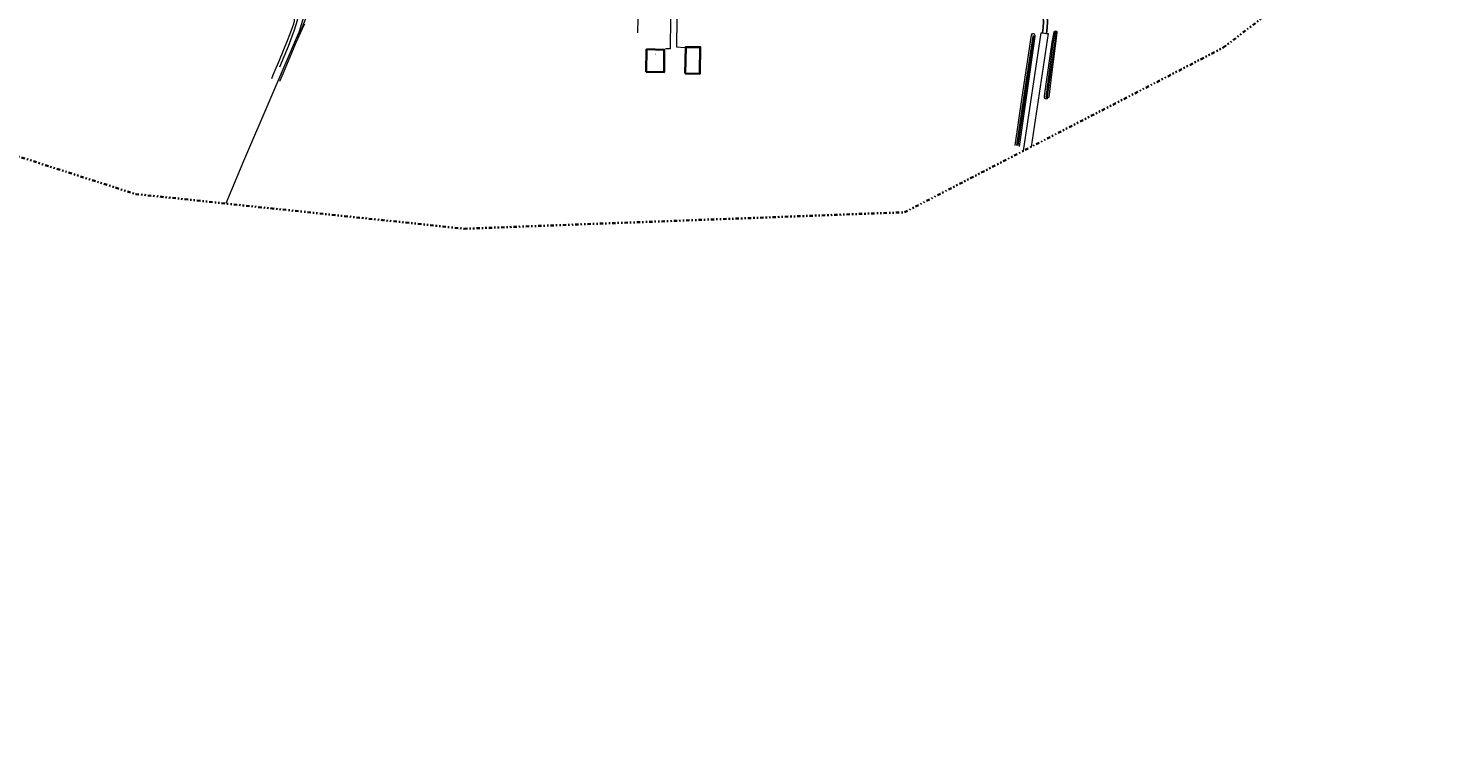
# Model space of a CAD drawing. Header units: metres. Extents: x 169249 to 194689, y 406250 to 412203.
# Tile 276 of 442: x 186982 to 188006, y 409665 to 410196. Entities that reach past the tile are written whole.
import ezdxf
from ezdxf.enums import TextEntityAlignment as Align

# ---------------------------------------------------------------- set-up
doc = ezdxf.new("R2010")
doc.units = ezdxf.units.M
doc.linetypes.add('BGT_NLCS_N264$0$AL-TEKENBLADGRENS', pattern=[11.5, 2.5, -1.5, 1, -1.5, 1, -1.5, 2.5])
for name, color, linetype, lineweight in [('BGT_NLCS_N264$0$B-WE-FV-GELEIDING_WILDRASTER-G', 252, 'CONTINUOUS', 18), ('BGT_NLCS_N264$0$B-WE-GW-WATERGANG_INSTEEK-G', 252, 'CONTINUOUS', 18), ('BGT_NLCS_N264$0$B-WE-GW-WATERGANG_SLOOT_BODEM-G', 252, 'CONTINUOUS', 18), ('BGT_NLCS_N264$0$B-WE-OG-TOPOGRAFIE_BEBOUWING-G', 252, 'CONTINUOUS', 35), ('BGT_NLCS_N264$0$B-WE-OG-TOPOGRAFIE_CULTUURSCHEIDING-G', 252, 'CONTINUOUS', 18), ('BGT_NLCS_N264$0$B-WE-OG-TOPOGRAFIE_WEG_VERHARD-G', 252, 'CONTINUOUS', 18), ('BGT_NLCS_N264$0$X-XX-AL-TEKENBLADGRENS-G', 252, 'BGT_NLCS_N264$0$AL-TEKENBLADGRENS', 35), ('X-XX-AL-REFERENTIE-G', 7, 'CONTINUOUS', 18)]:
    doc.layers.add(name, color=color, linetype=linetype, lineweight=lineweight)
doc.layers.add('BGT_NLCS_N264$0$B-WE-VW-MARKERING-G', color=252, linetype='CONTINUOUS')
doc.layers.add('BGT_NLCS_N264$0$Label_Nummeraanduidingreeks', color=252, linetype='CONTINUOUS')
doc.styles.add('BGT_NLCS_N264$0$STANDARD', font='txt')

# ---------------------------------------------------------------- blocks, each defined once
blk = doc.blocks.new('BGT_NLCS_N264')
at = {"layer": 'BGT_NLCS_N264$0$B-WE-FV-GELEIDING_WILDRASTER-G'}
blk.add_line((187182, 410195.1, 10.6), (187184.1, 410199, 10.6), dxfattribs=at)
for points in [[(187160, 410159.2, 10.5), (187160.9, 410161.8, 10.5), (187165.5, 410172.5, 10.7), (187171.4, 410186.8, 10.6), (187173.1, 410191.1, 10.6), (187175.9, 410199, 10.6), (187176.4, 410201.1, 10.6), (187176.4, 410203.1, 10.5), (187175.6, 410204.9, 10.6), (187174.3, 410206.4, 10.5), (187158.5, 410209.1, 10.4), (187145.5, 410211.3, 10.4), (187138.7, 410212.6, 10.4)], [(187178.2, 410186.6, 10.9), (187178.8, 410188, 10.9), (187182, 410195.1, 10.6)], [(187165.8, 410157.1, 10.8), (187168.5, 410163.3, 10.7), (187172.2, 410172.1, 10.7), (187178.2, 410186.6, 10.9)]]:
    blk.add_polyline3d(points, dxfattribs=at)
at = {"layer": 'BGT_NLCS_N264$0$B-WE-GW-WATERGANG_INSTEEK-G'}
for points in [[(187732.2, 410193.5, 10.8), (187732.3, 410192.4, 10.8), (187728.3, 410161.9, 10.7), (187726.3, 410145.4, 10.7), (187725.3, 410144.4, 10.7), (187725.1, 410144.3, 10.7), (187724.7, 410144.2, 10.7), (187724.1, 410144.3, 10.7), (187723.8, 410144.3, 10.7), (187723.6, 410144.5, 10.7), (187723.4, 410144.7, 10.7), (187723.2, 410144.9, 10.7), (187723.2, 410146.4, 10.7), (187728.9, 410185.6, 10.7), (187730.2, 410192.9, 10.8), (187730.5, 410193.6, 10.8), (187730.7, 410193.6, 10.8), (187731.1, 410193.7, 10.8), (187731.5, 410193.8, 10.8), (187732.2, 410193.5, 10.8), (187732.2, 410193.5, 10.8)], [(187701.9, 410110.1, 10.6), (187707, 410145.5, 10.5), (187713.8, 410190.8, 10.7), (187713.8, 410190.8, 10.7), (187714.4, 410191.9, 10.8), (187715.1, 410192, 10.8), (187715.7, 410191.6, 10.8), (187715.8, 410191.6, 10.8), (187716.3, 410190.7, 10.8), (187716.3, 410189.7, 10.8), (187710, 410146.9, 10.8), (187704.7, 410109.5, 11.1)]]:
    blk.add_polyline3d(points, dxfattribs=at)
at = {"layer": 'BGT_NLCS_N264$0$B-WE-GW-WATERGANG_SLOOT_BODEM-G'}
for points in [[(187703.1, 410110.3, 10.2), (187709.2, 410151.5, 10.1), (187714.9, 410190.1, 10.2), (187715, 410190.2, 10.2), (187715.1, 410190.3, 10.2), (187715.4, 410190.2, 10.2), (187715.5, 410189.9, 10.2), (187709.6, 410150.2, 10.2), (187703.7, 410110.1, 10.2)], [(187725.1, 410145.4, 10), (187725.1, 410145.4, 10), (187725, 410145.2, 10), (187724.9, 410145.2, 10), (187724.8, 410145.2, 10), (187724.5, 410145.5, 10), (187729.6, 410184.1, 10), (187731.1, 410192.8, 10.2), (187731.1, 410192.9, 10.2), (187731.6, 410193.2, 10.2), (187731.7, 410193.1, 10.2), (187727.7, 410164, 10.2), (187725.2, 410145.7, 9.9), (187725.1, 410145.4, 10)]]:
    blk.add_polyline3d(points, dxfattribs=at)
at = {"layer": 'BGT_NLCS_N264$0$B-WE-OG-TOPOGRAFIE_BEBOUWING-G'}
for points in [[(187433, 410180.4, 13.8), (187446, 410180.1, 14.9), (187446, 410168.4, 14.9), (187446, 410166.1, 14.9), (187446, 410163.8, 14.9), (187432.9, 410164, 13.6), (187433, 410180.4, 13.8)], [(187461.3, 410162.7, 14.3), (187461.7, 410182, 14.2), (187472.3, 410182, 13.8), (187472, 410163.7, 13.7), (187472, 410163.3, 13.7), (187472, 410162.6, 13.7), (187461.3, 410162.7, 14.3)]]:
    blk.add_polyline3d(points, dxfattribs=at)
at = {"layer": 'BGT_NLCS_N264$0$B-WE-OG-TOPOGRAFIE_CULTUURSCHEIDING-G'}
blk.add_line((187426.8, 410192.5, 10.6), (187427.1, 410203.2, 10.6), dxfattribs=at)
blk.add_polyline3d([(187186.4, 410204.7, 10.8), (187184.7, 410203.2, 10.8), (187183.5, 410200.3, 10.7), (187178.2, 410186.6, 8.5)], dxfattribs=at)
at = {"layer": 'BGT_NLCS_N264$0$B-WE-OG-TOPOGRAFIE_WEG_VERHARD-G'}
blk.add_line((187721.8, 410192.3, 11), (187724.8, 410192, 11), dxfattribs=at)
for points in [[(187185.6, 410212.4, 10.9), (187182.4, 410201.3, 10.7), (187179.8, 410193.5, 10.8), (187139.4, 410098.7, 10.8), (187126.5, 410067.8, 3.4)], [(187165.7, 410167.6, 10.8), (187172, 410182.6, 10.7), (187176.5, 410194.7, 10.7), (187178.6, 410201.7, 10.7), (187181.4, 410212.8, 10.9)], [(187447, 410180.9, 11.4), (187450.5, 410181.1, 11.3), (187450.9, 410202.8, 11.1)], [(187455.2, 410202.8, 11.1), (187454.9, 410182.1, 11.3), (187461, 410181.8, 11.4)], [(187707.9, 410106.4, 5), (187720.8, 410192.4, 11), (187721.8, 410192.3, 11)], [(187724.8, 410192, 11), (187725.8, 410191.9, 11), (187713.5, 410109.2, 5.3)]]:
    blk.add_polyline3d(points, dxfattribs=at)
at = {"layer": 'BGT_NLCS_N264$0$B-WE-VW-MARKERING-G'}
for points in [[(187721.8, 410192.3, 11), (187722.3, 410196.3, 11), (187722.4, 410200.4, 11), (187722.2, 410203.6, 11), (187721.6, 410206.5, 11), (187720.6, 410209.4, 11), (187718.8, 410213, 11), (187709.8, 410227.5, 11), (187698.2, 410246, 11)], [(187700.7, 410247.6, 11), (187709.7, 410233.3, 11), (187718.2, 410219.9, 11), (187720.9, 410215.4, 11), (187722.4, 410212.7, 11), (187723.9, 410209.3, 11), (187724.5, 410207.1, 11), (187725.1, 410204.1, 11), (187725.4, 410200.4, 11), (187725.2, 410196.2, 11), (187724.8, 410192, 11)]]:
    blk.add_polyline3d(points, dxfattribs=at)
at = {"layer": 'BGT_NLCS_N264$0$X-XX-AL-TEKENBLADGRENS-G'}
blk.add_polyline3d([(183924.5, 409664.9, 0), (184371.5, 409746.4, 0), (184502.2, 409750.9, 0), (184617.6, 409792.8, 0), (184716.9, 409883.9, 0), (184794.2, 409999, 0), (184922.9, 410078.6, 0), (185035.4, 410206.1, 0), (186140.5, 410381.5, 0), (186345.1, 410383.6, 0), (186421.6, 410308, 0), (186523.3, 410287.5, 0), (186729, 410181.2, 0), (187060.6, 410074.8, 0), (187300.1, 410049.5, 0), (187621.2, 410061.5, 0), (187853.6, 410181.6, 0), (188462.5, 410649.7, 0), (189288.4, 411174.8, 0)], dxfattribs=at)
at = {"layer": 'BGT_NLCS_N264$0$Label_Nummeraanduidingreeks', "color": 7, "lineweight": 18, "style": 'BGT_NLCS_N264$0$STANDARD'}
blk.add_text('2', height=1, rotation=-1.4, dxfattribs=at).set_placement((187439.8, 410177.1), align=Align.MIDDLE)

msp = doc.modelspace()

# ---------------------------------------------------------------- block references
at = {"layer": 'X-XX-AL-REFERENTIE-G'}
msp.add_blockref('BGT_NLCS_N264', (0, 0), dxfattribs=at)

doc.saveas('drawing.dxf')
